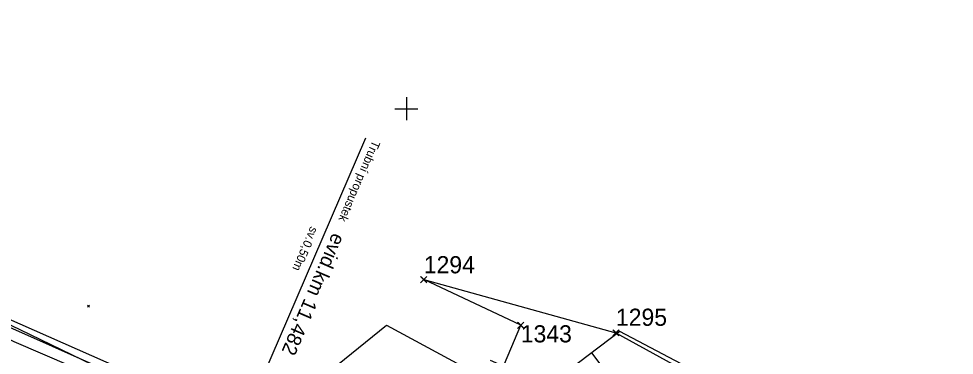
# Model space of a CAD drawing. Extents: x -866402 to -860377, y -1041908 to -1038598.
# Drawn here: x -861167.7 to -861004.3, y -1040043.1 to -1039984.3 of the extents above; entities that cross this region are included whole.
import ezdxf

# ---------------------------------------------------------------- set-up
doc = ezdxf.new("R2010")
doc.units = 0
for name, color, linetype in [('SZDC', 7, 'Continuous'), ('Vrstva 17', 7, 'Continuous'), ('Vrstva 19', 7, 'Continuous'), ('Vrstva 48', 7, 'Continuous'), ('Vrstva 49', 7, 'Continuous'), ('Vrstva 5', 7, 'Continuous'), ('Vrstva 60', 7, 'Continuous')]:
    doc.layers.add(name, color=color, linetype=linetype)

msp = doc.modelspace()

# ---------------------------------------------------------------- linework, layer by layer
at = {"layer": 'SZDC'}
msp.add_lwpolyline([(-861261.75, -1039976.4), (-861207.66, -1040016.44), (-861178.07, -1040032.92), (-861123.93, -1040056.86), (-861120.81, -1040053.41), (-861111.29, -1040057.53), (-861106.75, -1040059.49), (-861091.91, -1040065.91), (-861080.02, -1040037.82), (-861096.96, -1040029.84), (-861063.4, -1040039.15), (-861045.83, -1040048.83), (-861015.69, -1040065.42), (-860995.26, -1040081.93), (-860925.73, -1040118.15), (-860902.64, -1040130.18), (-860914.76, -1040137.1), (-860798.14, -1040185.35)], dxfattribs=at)
at = {"layer": 'Vrstva 17'}
for points in [[(-861127.55, -1040045.33), (-861139.68, -1040051.49), (-861152.99, -1040045.61), (-861167.42, -1040038.64), (-861182.26, -1040031.59)], [(-861112, -1040044.72), (-861103.46, -1040037.82), (-861087.63, -1040046.38)]]:
    msp.add_lwpolyline(points, dxfattribs=at)
at = {"layer": 'Vrstva 19'}
msp.add_line((-861129.81, -1040057.81), (-861107.08, -1040005.08), dxfattribs=at)
at = {"layer": 'Vrstva 48'}
msp.add_line((-861065.45, -1040045.51), (-861067.63, -1040042.63), dxfattribs=at)
at = {"layer": 'Vrstva 49'}
for p, q in [((-861182.6, -1040032.24), (-861152.83, -1040045.47)), ((-861155.69, -1040034.29), (-861155.34, -1040034.64)), ((-861155.69, -1040034.64), (-861155.34, -1040034.29))]:
    msp.add_line(p, q, dxfattribs=at)
for points in [[(-861153.48, -1040047.21), (-861168.5, -1040040.72), (-861183.44, -1040033.31)], [(-860959.04, -1040117.34), (-860968.02, -1040109.87), (-860976.59, -1040099.98), (-860991.29, -1040086.4), (-861020.11, -1040061.8), (-861039.11, -1040051.37), (-861062.73, -1040038.91), (-861075.26, -1040048.4), (-861085.28, -1040043.96)]]:
    msp.add_lwpolyline(points, dxfattribs=at)
at = {"layer": 'Vrstva 5'}
for p, q in [((-861100, -1039998), (-861100, -1040002)), ((-861102, -1040000), (-861098, -1040000))]:
    msp.add_line(p, q, dxfattribs=at)
at = {"layer": 'Vrstva 60'}
for p, q in [((-861096.51, -1040030.29), (-861097.51, -1040029.29)), ((-861096.51, -1040029.39), (-861097.51, -1040030.39)), ((-861097.41, -1040030.29), (-861096.41, -1040029.29)), ((-861097.41, -1040029.39), (-861096.41, -1040030.39)), ((-861096.96, -1040029.84), (-861096.96, -1040029.84)), ((-861079.57, -1040038.27), (-861080.57, -1040037.27)), ((-861079.57, -1040037.37), (-861080.57, -1040038.37)), ((-861080.47, -1040038.27), (-861079.47, -1040037.27)), ((-861080.47, -1040037.37), (-861079.47, -1040038.37)), ((-861080.02, -1040037.82), (-861080.02, -1040037.82)), ((-861062.95, -1040039.6), (-861063.95, -1040038.6)), ((-861062.95, -1040038.7), (-861063.95, -1040039.7)), ((-861063.85, -1040039.6), (-861062.85, -1040038.6)), ((-861063.85, -1040038.7), (-861062.85, -1040039.7)), ((-861063.4, -1040039.15), (-861063.4, -1040039.15))]:
    msp.add_line(p, q, dxfattribs=at)

# ---------------------------------------------------------------- texts
at = {"layer": 'Vrstva 19'}
for s, height, p in [('Trubní propustek', 1.5, (-861105.89, -1040005.42)), ('sv.0,50m', 1.5, (-861116.72, -1040020.46)), ('evid.km 11,482', 2.5, (-861112.85, -1040021.55))]:
    msp.add_text(s, height=height, rotation=246.6752, dxfattribs=at).set_placement(p)
at = {"layer": 'Vrstva 60'}
for s, p in [('1294', (-861096.96, -1040028.75)), ('1295', (-861063.4, -1040037.92)), ('1343', (-861080.02, -1040040.82))]:
    msp.add_text(s, height=3, dxfattribs=at).set_placement(p)

doc.saveas('drawing.dxf')
